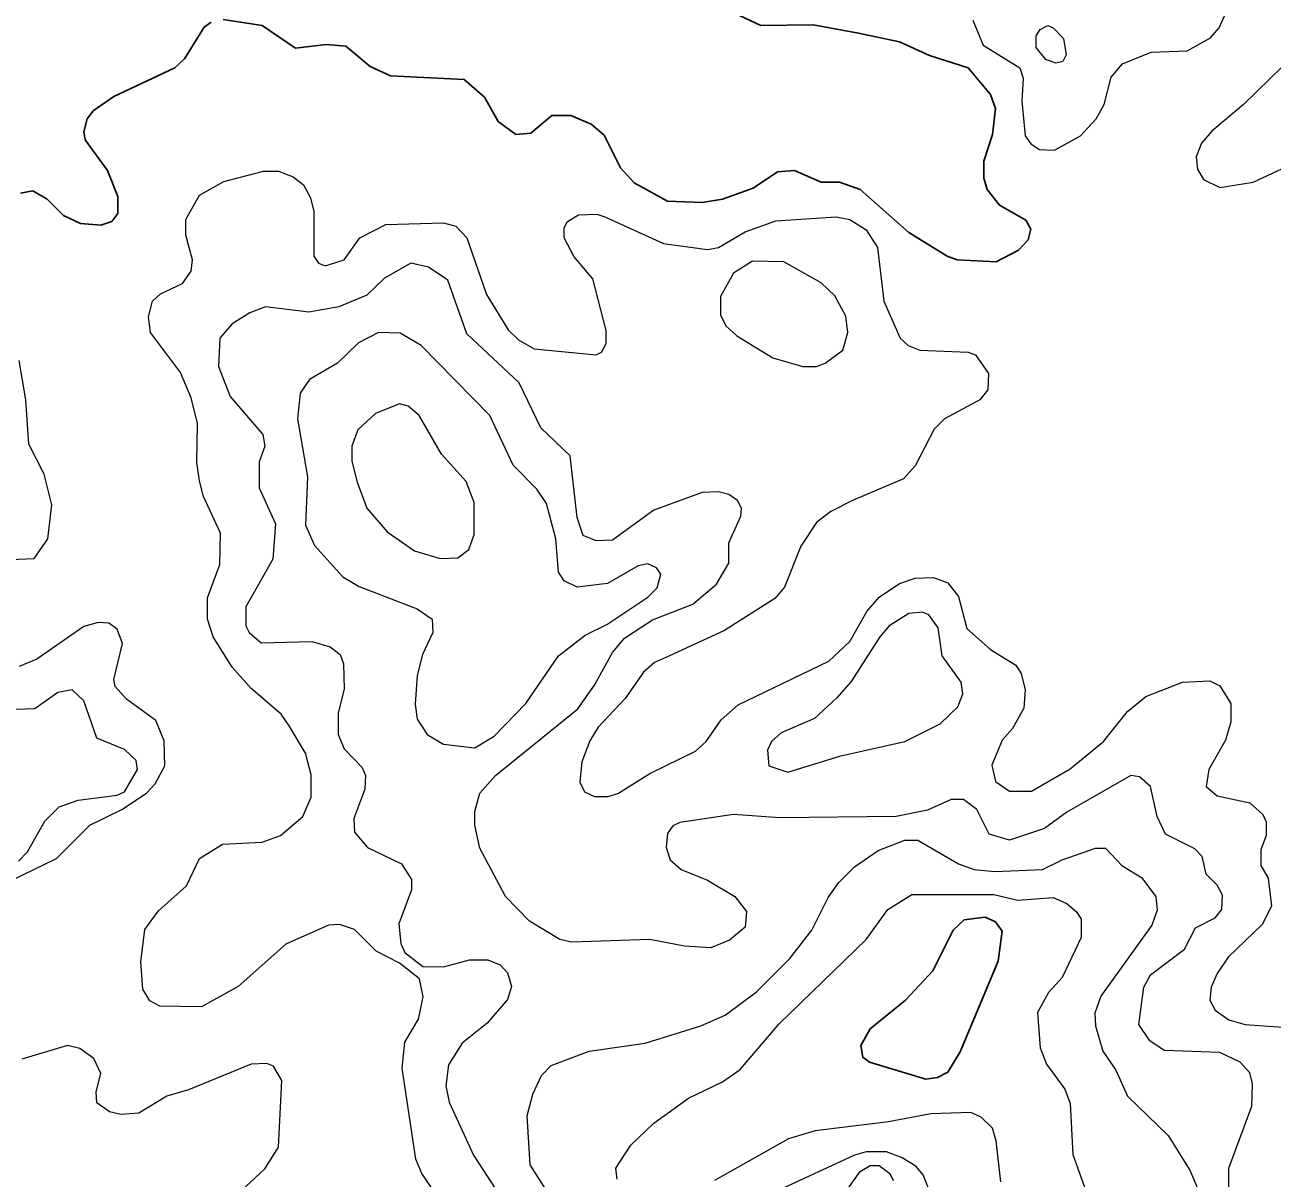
# Model space of a CAD drawing. Extents: x 577 to 602.9, y 7483.8 to 7511.6.
# Drawn here: x 587.677 to 589.134, y 7492.363 to 7493.711 of the extents above; entities that cross this region are included whole.
import ezdxf

# ---------------------------------------------------------------- set-up
doc = ezdxf.new("R2010")
doc.units = 0
doc.header["$LTSCALE"] = 0.032
doc.layers.add('1', color=7, linetype='Continuous', lineweight=25)
doc.layers.add('2', color=7, linetype='Continuous', lineweight=13)

msp = doc.modelspace()

# ---------------------------------------------------------------- linework, layer by layer
at = {"layer": '1'}
for points in [[(587.6715, 7493.5143), (587.6858, 7493.5167), (587.7025, 7493.5072), (587.7216, 7493.4881), (587.7415, 7493.4785), (587.7653, 7493.4769), (587.7781, 7493.4809), (587.7852, 7493.4905), (587.7852, 7493.5103), (587.7733, 7493.5406), (587.7471, 7493.5763), (587.7455, 7493.5859), (587.7494, 7493.601), (587.7566, 7493.6105), (587.7805, 7493.6272), (587.852, 7493.6606), (587.8632, 7493.671), (587.8862, 7493.7083), (587.8942, 7493.7139)], [(587.9085, 7493.7171), (587.9538, 7493.7099), (587.9928, 7493.6837), (588.0286, 7493.6877), (588.0516, 7493.6861), (588.0802, 7493.6622), (588.1041, 7493.6511), (588.19, 7493.6471), (588.2138, 7493.6264), (588.2297, 7493.5978), (588.2504, 7493.5827), (588.2679, 7493.5843), (588.2926, 7493.605), (588.3148, 7493.605), (588.3387, 7493.5946), (588.3538, 7493.5819), (588.3729, 7493.5437), (588.3888, 7493.5262), (588.4277, 7493.5048), (588.4683, 7493.5032), (588.4921, 7493.5072), (588.5279, 7493.5199), (588.5565, 7493.539), (588.5764, 7493.5406), (588.6074, 7493.527), (588.6289, 7493.527), (588.6528, 7493.5183), (588.71, 7493.4682), (588.7545, 7493.4404), (588.7665, 7493.4364), (588.8118, 7493.434), (588.838, 7493.4475), (588.8492, 7493.4595), (588.8524, 7493.4722), (588.8468, 7493.4825), (588.8158, 7493.5), (588.8015, 7493.5183), (588.7975, 7493.5318), (588.7975, 7493.5517), (588.8078, 7493.5827), (588.811, 7493.6129), (588.8054, 7493.6296), (588.7792, 7493.6606), (588.7339, 7493.6749), (588.6989, 7493.6908), (588.6512, 7493.7012), (588.5979, 7493.7107), (588.5367, 7493.7099), (588.512, 7493.7219)]]:
    msp.add_lwpolyline(points, dxfattribs=at)
msp.add_lwpolyline([(588.7698, 7492.5108), (588.8142, 7492.6166), (588.819, 7492.6516), (588.811, 7492.6627), (588.7991, 7492.6683), (588.7744, 7492.6651), (588.7617, 7492.6531), (588.7378, 7492.6054), (588.706, 7492.5712), (588.6647, 7492.5378), (588.6536, 7492.518), (588.6559, 7492.5044), (588.6639, 7492.4989), (588.7299, 7492.479), (588.7434, 7492.4806), (588.7553, 7492.487)], close=True, dxfattribs=at)
at = {"layer": '2'}
for points in [[(588.7848, 7493.7163), (588.7967, 7493.6869), (588.8396, 7493.6606), (588.8436, 7493.6487), (588.842, 7493.6217), (588.846, 7493.5811), (588.8524, 7493.5716), (588.8627, 7493.5652), (588.8802, 7493.5644), (588.9104, 7493.5811), (588.9287, 7493.601), (588.9382, 7493.6177), (588.9462, 7493.6495), (588.9597, 7493.6654), (588.9931, 7493.6789), (589.0352, 7493.6805), (589.0623, 7493.6956), (589.0726, 7493.7075), (589.0973, 7493.7632)], [(588.1749, 7492.3184), (588.1407, 7492.3685), (588.1335, 7492.3852), (588.1176, 7492.4917), (588.1208, 7492.5219), (588.1367, 7492.549), (588.1423, 7492.5752), (588.1379, 7492.5961), (588.1147, 7492.6142), (588.0874, 7492.6285), (588.0619, 7492.6539), (588.0445, 7492.6595), (588.0317, 7492.6587), (587.9816, 7492.6364), (587.926, 7492.5871), (587.883, 7492.5633), (587.8345, 7492.5641), (587.8226, 7492.5704), (587.8146, 7492.584), (587.8123, 7492.6158), (587.817, 7492.6539), (587.8329, 7492.6754), (587.8655, 7492.7048), (587.8806, 7492.7366), (587.9077, 7492.7533), (587.9538, 7492.7557), (587.9753, 7492.7637), (588.0015, 7492.7859), (588.0111, 7492.8082), (588.0111, 7492.8344), (588.0047, 7492.8599), (587.9856, 7492.8917), (587.9761, 7492.9052), (587.9411, 7492.9354), (587.9188, 7492.9601), (587.8966, 7492.9959), (587.8902, 7493.0165), (587.8902, 7493.0412), (587.9045, 7493.0802), (587.9053, 7493.1167), (587.8854, 7493.1597), (587.8806, 7493.178), (587.8775, 7493.1994), (587.8783, 7493.2448), (587.8711, 7493.275), (587.8584, 7493.3044), (587.8234, 7493.3513), (587.821, 7493.3696), (587.8258, 7493.3879), (587.8353, 7493.3966), (587.8608, 7493.4086), (587.8711, 7493.4229), (587.8727, 7493.4364), (587.8647, 7493.465), (587.8647, 7493.4833), (587.8806, 7493.5119), (587.9093, 7493.5278), (587.9554, 7493.5398), (587.9729, 7493.5398), (587.9904, 7493.5334), (588.0023, 7493.5239), (588.0103, 7493.5088), (588.0142, 7493.4928), (588.0142, 7493.4404), (588.0198, 7493.4324), (588.0278, 7493.4292)], [(588.0278, 7493.4292), (588.05, 7493.4364), (588.0683, 7493.4618), (588.0985, 7493.4777), (588.1661, 7493.4793), (588.1804, 7493.4754), (588.1932, 7493.4618), (588.2162, 7493.3958), (588.2417, 7493.3545), (588.2536, 7493.3426), (588.2719, 7493.3322), (588.3442, 7493.3251), (588.3506, 7493.3282), (588.3562, 7493.3386), (588.3562, 7493.3537), (588.3403, 7493.4141), (588.3188, 7493.4396), (588.3069, 7493.4618), (588.3069, 7493.4738), (588.3108, 7493.4809), (588.3236, 7493.4889), (588.345, 7493.4897), (588.3546, 7493.4865), (588.423, 7493.4555), (588.4746, 7493.4483), (588.4874, 7493.4507), (588.5184, 7493.469), (588.5542, 7493.4817), (588.6249, 7493.4865), (588.6408, 7493.4833), (588.6599, 7493.4714), (588.6734, 7493.4507), (588.6806, 7493.3879), (588.6997, 7493.3449), (588.7092, 7493.3362), (588.7227, 7493.3306), (588.7792, 7493.3282), (588.7879, 7493.3251), (588.8031, 7493.3036), (588.8023, 7493.2845), (588.7927, 7493.2726), (588.7514, 7493.2503), (588.7394, 7493.2384), (588.7172, 7493.1955), (588.7037, 7493.1803), (588.644, 7493.1549), (588.6186, 7493.1422), (588.6019, 7493.1295), (588.5836, 7493.1016), (588.5645, 7493.0539), (588.5534, 7493.0404), (588.4945, 7493.003), (588.4301, 7492.9736)], [(588.9796, 7492.8321), (588.9692, 7492.8336), (588.8945, 7492.7907), (588.8683, 7492.7716), (588.8277, 7492.7581), (588.8038, 7492.7653), (588.7895, 7492.7939), (588.7736, 7492.8058), (588.7593, 7492.8058), (588.7315, 7492.7931), (588.6949, 7492.7859), (588.5589, 7492.7843), (588.5049, 7492.7883), (588.442, 7492.7788), (588.4341, 7492.7748), (588.4277, 7492.7661), (588.4261, 7492.7494), (588.4309, 7492.735), (588.4436, 7492.7239), (588.4746, 7492.7112), (588.5065, 7492.6921), (588.52, 7492.6746), (588.5184, 7492.6563), (588.5001, 7492.6412), (588.4786, 7492.6325), (588.4476, 7492.6341), (588.4071, 7492.642), (588.3156, 7492.6388), (588.3021, 7492.642), (588.2663, 7492.6635), (588.2385, 7492.6921), (588.2083, 7492.7486), (588.2027, 7492.7756), (588.2027, 7492.7915), (588.2083, 7492.813), (588.2266, 7492.8336), (588.3228, 7492.9116), (588.3426, 7492.9394), (588.3633, 7492.9776), (588.3776, 7492.9943), (588.4102, 7493.0157), (588.4572, 7493.034), (588.485, 7493.0571), (588.4993, 7493.0817), (588.4993, 7493.1056), (588.5136, 7493.1366), (588.5144, 7493.1462), (588.5096, 7493.1549), (588.4993, 7493.1621), (588.4874, 7493.1652), (588.4683, 7493.1644), (588.4118, 7493.1438), (588.3633, 7493.1088), (588.3442, 7493.108), (588.3291, 7493.1143), (588.322, 7493.135), (588.314, 7493.2074), (588.2798, 7493.24), (588.2544, 7493.2925), (588.1932, 7493.3497), (588.1709, 7493.4125), (588.1486, 7493.4276), (588.1279, 7493.4324), (588.0969, 7493.4149), (588.0763, 7493.395), (588.0437, 7493.3815), (588.0087, 7493.3752), (587.9578, 7493.3815), (587.9395, 7493.3744), (587.9188, 7493.3616), (587.9045, 7493.3449), (587.9029, 7493.3115), (587.9164, 7493.2766), (587.9546, 7493.232), (587.957, 7493.2185), (587.9506, 7493.2002), (587.9506, 7493.17), (587.9697, 7493.1279), (587.9665, 7493.0865), (587.9347, 7493.0309), (587.9347, 7493.0086), (587.9387, 7493.0006), (587.953, 7492.9887), (588.0119, 7492.9903), (588.0333, 7492.9839), (588.0453, 7492.9752), (588.0492, 7492.9641), (588.05, 7492.9346), (588.0429, 7492.9068), (588.0429, 7492.8814), (588.05, 7492.8647), (588.0707, 7492.8432), (588.0747, 7492.8336), (588.0739, 7492.8177), (588.0612, 7492.7836), (588.0619, 7492.7676), (588.0771, 7492.7494), (588.1168, 7492.7303), (588.1287, 7492.712), (588.1287, 7492.7001), (588.1136, 7492.6603)], [(587.631, 7493.0849), (587.6874, 7493.0873), (587.7033, 7493.1104), (587.7081, 7493.1501), (587.6993, 7493.1859), (587.6811, 7493.2209), (587.6779, 7493.2726), (587.6699, 7493.3187)], [(588.4301, 7492.9736), (588.4126, 7492.9656), (588.3999, 7492.9545), (588.3784, 7492.9235), (588.3466, 7492.8901), (588.3371, 7492.8742), (588.3275, 7492.8496), (588.3252, 7492.8257), (588.3307, 7492.8146), (588.3426, 7492.809), (588.3586, 7492.809), (588.3705, 7492.813), (588.4071, 7492.836), (588.4603, 7492.8623), (588.4731, 7492.8734), (588.4905, 7492.8989), (588.5104, 7492.9163), (588.6162, 7492.9672), (588.6408, 7492.9903), (588.6607, 7493.0253), (588.675, 7493.042), (588.6989, 7493.0579), (588.7172, 7493.0642), (588.7386, 7493.065), (588.7553, 7493.0587), (588.7681, 7493.0428), (588.7776, 7493.0054), (588.8054, 7492.9808), (588.8349, 7492.9625), (588.8412, 7492.9529), (588.846, 7492.9338), (588.8444, 7492.9124), (588.8309, 7492.8885), (588.819, 7492.875), (588.807, 7492.8456), (588.811, 7492.8265), (588.8277, 7492.8154), (588.8531, 7492.8154), (588.8985, 7492.8416), (588.9374, 7492.8734), (588.9653, 7492.9084), (588.9867, 7492.9259), (589.0297, 7492.9426), (589.0615, 7492.9442), (589.0734, 7492.9386), (589.0861, 7492.9179), (589.0861, 7492.8965), (589.0798, 7492.875), (589.0607, 7492.8408), (589.0575, 7492.8209), (589.0702, 7492.8098), (589.1084, 7492.8018), (589.1235, 7492.7883), (589.1275, 7492.7796), (589.1275, 7492.7637), (589.1211, 7492.747), (589.1211, 7492.7287), (589.1299, 7492.7136), (589.1338, 7492.681), (589.1227, 7492.6595), (589.083, 7492.6213), (589.0702, 7492.6023), (589.0631, 7492.5863), (589.0615, 7492.5712), (589.0678, 7492.5593), (589.0838, 7492.5482), (589.1028, 7492.5426), (589.1633, 7492.5386)], [(587.6612, 7492.7112), (587.7137, 7492.7366), (587.7526, 7492.7756), (587.79, 7492.7939), (587.8186, 7492.813), (587.829, 7492.8241), (587.8401, 7492.8448), (587.8393, 7492.8742), (587.8298, 7492.8981), (587.7956, 7492.9227), (587.782, 7492.9378), (587.7805, 7492.9458), (587.7908, 7492.9879), (587.7844, 7493.0046), (587.7749, 7493.0118), (587.7622, 7493.0126), (587.7455, 7493.0078), (587.6906, 7492.9696), (587.6699, 7492.9609)], [(587.6691, 7492.7335), (587.6795, 7492.7446), (587.7001, 7492.7804), (587.7168, 7492.7971), (587.7391, 7492.805), (587.7844, 7492.8106), (587.7932, 7492.8146), (587.8083, 7492.8408), (587.8067, 7492.8511), (587.7932, 7492.8639), (587.7606, 7492.8774), (587.7455, 7492.9211), (587.732, 7492.9338), (587.7153, 7492.9307), (587.6882, 7492.9116), (587.6437, 7492.91)], [(589.0838, 7492.3454), (589.0838, 7492.3748), (589.1108, 7492.4472), (589.1116, 7492.4734), (589.1084, 7492.4862), (589.0973, 7492.4989), (589.0734, 7492.51), (589.0082, 7492.5124), (588.9915, 7492.5235), (588.9788, 7492.5426), (588.9844, 7492.5863), (588.9923, 7492.6007), (589.0321, 7492.6309), (589.0448, 7492.6555), (589.0678, 7492.6675), (589.0758, 7492.677), (589.0766, 7492.6937), (589.0702, 7492.7056), (589.0575, 7492.7183), (589.0527, 7492.739), (589.044, 7492.7478), (589.0098, 7492.7653), (589.0003, 7492.7859), (588.9923, 7492.8209), (588.9796, 7492.8321)], [(588.2862, 7492.3486), (588.2671, 7492.3788), (588.2639, 7492.4361), (588.2703, 7492.4615), (588.2806, 7492.483), (588.2918, 7492.4949), (588.3363, 7492.5116), (588.4015, 7492.5211), (588.4667, 7492.541), (588.4953, 7492.5537), (588.5319, 7492.5808), (588.5709, 7492.6197), (588.5963, 7492.6531), (588.6154, 7492.6913), (588.6281, 7492.7088), (588.6464, 7492.7271), (588.6742, 7492.7462), (588.7052, 7492.7581), (588.7204, 7492.7581), (588.7681, 7492.7303), (588.7864, 7492.7239), (588.8102, 7492.7215), (588.8659, 7492.7239), (588.8889, 7492.735), (588.9279, 7492.7486), (588.9398, 7492.7486), (588.9589, 7492.7287), (588.982, 7492.7144), (588.9987, 7492.6921), (589.0003, 7492.6762), (588.9939, 7492.6587), (588.9343, 7492.576), (588.9271, 7492.5561), (588.9279, 7492.541), (588.9366, 7492.5116), (588.9518, 7492.4893), (588.9653, 7492.4591), (589.013, 7492.413), (589.0384, 7492.3724), (589.0575, 7492.3279)], [(588.3689, 7492.3621), (588.3673, 7492.3748), (588.3848, 7492.4019), (588.4118, 7492.4273), (588.4524, 7492.4567), (588.4921, 7492.4758), (588.5128, 7492.4901), (588.5581, 7492.5434), (588.6599, 7492.642), (588.6854, 7492.677), (588.7132, 7492.6945), (588.8094, 7492.6945), (588.8372, 7492.6881), (588.8786, 7492.6913), (588.8945, 7492.6842), (588.9064, 7492.6738), (588.9112, 7492.6659), (588.9112, 7492.6444), (588.8889, 7492.5975), (588.873, 7492.58), (588.8603, 7492.5569), (588.8635, 7492.5156), (588.8706, 7492.4965), (588.8794, 7492.4846), (588.8921, 7492.4671), (588.8985, 7492.4504), (588.9017, 7492.3907), (588.9152, 7492.3526)], [(588.1136, 7492.6603), (588.116, 7492.6372), (588.1207, 7492.6269), (588.1417, 7492.6105), (588.1661, 7492.6102)], [(588.1661, 7492.6102), (588.1963, 7492.6182), (588.2178, 7492.6182), (588.2321, 7492.6126), (588.2409, 7492.603), (588.2456, 7492.5871), (588.2409, 7492.572), (588.217, 7492.5442), (588.1876, 7492.5211), (588.1717, 7492.4957), (588.1685, 7492.471), (588.1725, 7492.452), (588.2011, 7492.3899), (588.2321, 7492.3422)], [(587.9292, 7492.3478), (587.957, 7492.374), (587.9729, 7492.3995), (587.9769, 7492.4774), (587.9673, 7492.4941), (587.9594, 7492.4973), (587.9411, 7492.4965), (587.8679, 7492.4663), (587.8425, 7492.4591), (587.8099, 7492.4392), (587.7892, 7492.4376), (587.7757, 7492.4408), (587.7606, 7492.4512), (587.7598, 7492.4639), (587.7653, 7492.4854), (587.7574, 7492.5029), (587.7407, 7492.5148), (587.7264, 7492.518), (587.6731, 7492.5021)], [(588.8174, 7492.3589), (588.8118, 7492.4066), (588.8078, 7492.4217), (588.7943, 7492.4345), (588.7824, 7492.44), (588.7355, 7492.4384), (588.6862, 7492.4289), (588.6003, 7492.4186), (588.5693, 7492.409), (588.4826, 7492.3605)], [(588.7363, 7492.3422), (588.7267, 7492.3669), (588.718, 7492.3772), (588.7021, 7492.3868), (588.6838, 7492.3939), (588.6599, 7492.3939), (588.6464, 7492.3899), (588.5573, 7492.3486)], [(588.6106, 7492.3112), (588.6528, 7492.3709), (588.6647, 7492.378), (588.675, 7492.378), (588.6878, 7492.3685), (588.6917, 7492.3605)]]:
    msp.add_lwpolyline(points, dxfattribs=at)
for points in [[(588.8635, 7493.7052), (588.8722, 7493.7099), (588.8786, 7493.7075), (588.8905, 7493.6948), (588.8937, 7493.6757), (588.8897, 7493.6678), (588.8818, 7493.6662), (588.8698, 7493.6702), (588.8587, 7493.6845), (588.8587, 7493.698)], [(589.0543, 7493.5302), (589.0734, 7493.5207), (589.1124, 7493.527), (589.1744, 7493.5557), (589.1959, 7493.57), (589.2165, 7493.5899), (589.2293, 7493.6129), (589.2309, 7493.6304), (589.2277, 7493.6415), (589.2046, 7493.663), (589.1776, 7493.6726), (589.1609, 7493.6694), (589.1466, 7493.6622), (589.1012, 7493.6177), (589.0639, 7493.5867), (589.0519, 7493.5724), (589.0456, 7493.5565), (589.0472, 7493.5421)], [(588.586, 7493.3115), (588.6019, 7493.3115), (588.6122, 7493.3155), (588.6329, 7493.3306), (588.6385, 7493.3513), (588.6361, 7493.3704), (588.6233, 7493.3942), (588.6074, 7493.4094), (588.5637, 7493.434), (588.5271, 7493.4348), (588.5049, 7493.4205), (588.4898, 7493.3935), (588.4898, 7493.372), (588.4961, 7493.3593), (588.5088, 7493.3473), (588.551, 7493.3219)], [(588.1526, 7493.0165), (588.1534, 7493.0006), (588.1415, 7492.9752), (588.1351, 7492.9505), (588.1327, 7492.9171), (588.1351, 7492.8996), (588.147, 7492.8814), (588.1661, 7492.8702), (588.2027, 7492.8662), (588.225, 7492.8798), (588.2623, 7492.9179), (588.3005, 7492.9736), (588.3315, 7492.9975), (588.357, 7493.0102), (588.4047, 7493.042), (588.4158, 7493.0531), (588.4198, 7493.069), (588.415, 7493.0762), (588.4047, 7493.0809), (588.3935, 7493.0786), (588.3578, 7493.0579), (588.322, 7493.0539), (588.3069, 7493.0611), (588.3005, 7493.0714), (588.2973, 7493.1104), (588.2862, 7493.1517), (588.2751, 7493.1684), (588.2472, 7493.1962), (588.2202, 7493.2543), (588.1399, 7493.3362), (588.1152, 7493.3505), (588.0898, 7493.3513), (588.0667, 7493.3394), (588.0421, 7493.3155), (588.0095, 7493.2964), (587.9983, 7493.2805), (587.9952, 7493.2503), (588.0071, 7493.1827), (588.0047, 7493.1263), (588.015, 7493.1024), (588.0484, 7493.0658), (588.0675, 7493.0547), (588.1351, 7493.0285)], [(588.1621, 7493.0873), (588.1828, 7493.0881), (588.1955, 7493.0976), (588.2019, 7493.1151), (588.2019, 7493.1525), (588.1924, 7493.1772), (588.1637, 7493.209), (588.1375, 7493.2543), (588.1248, 7493.2654), (588.1144, 7493.2678), (588.0866, 7493.2567), (588.0659, 7493.2376), (588.0588, 7493.2185), (588.0588, 7493.201), (588.0651, 7493.1764), (588.0763, 7493.1462), (588.1001, 7493.1183), (588.1319, 7493.0961)], [(588.6758, 7492.9959), (588.6424, 7492.9434), (588.6257, 7492.9243), (588.5995, 7492.9004), (588.5605, 7492.8837), (588.5494, 7492.8734), (588.5446, 7492.8631), (588.5462, 7492.8448), (588.5685, 7492.8376), (588.6305, 7492.8567), (588.7052, 7492.8734), (588.7466, 7492.8941), (588.7673, 7492.914), (588.7728, 7492.9291), (588.7712, 7492.9426), (588.749, 7492.9736), (588.7442, 7493.0062), (588.7331, 7493.0213), (588.7259, 7493.0245), (588.71, 7493.0229), (588.687, 7493.0086)]]:
    msp.add_lwpolyline(points, close=True, dxfattribs=at)

doc.saveas('drawing.dxf')
